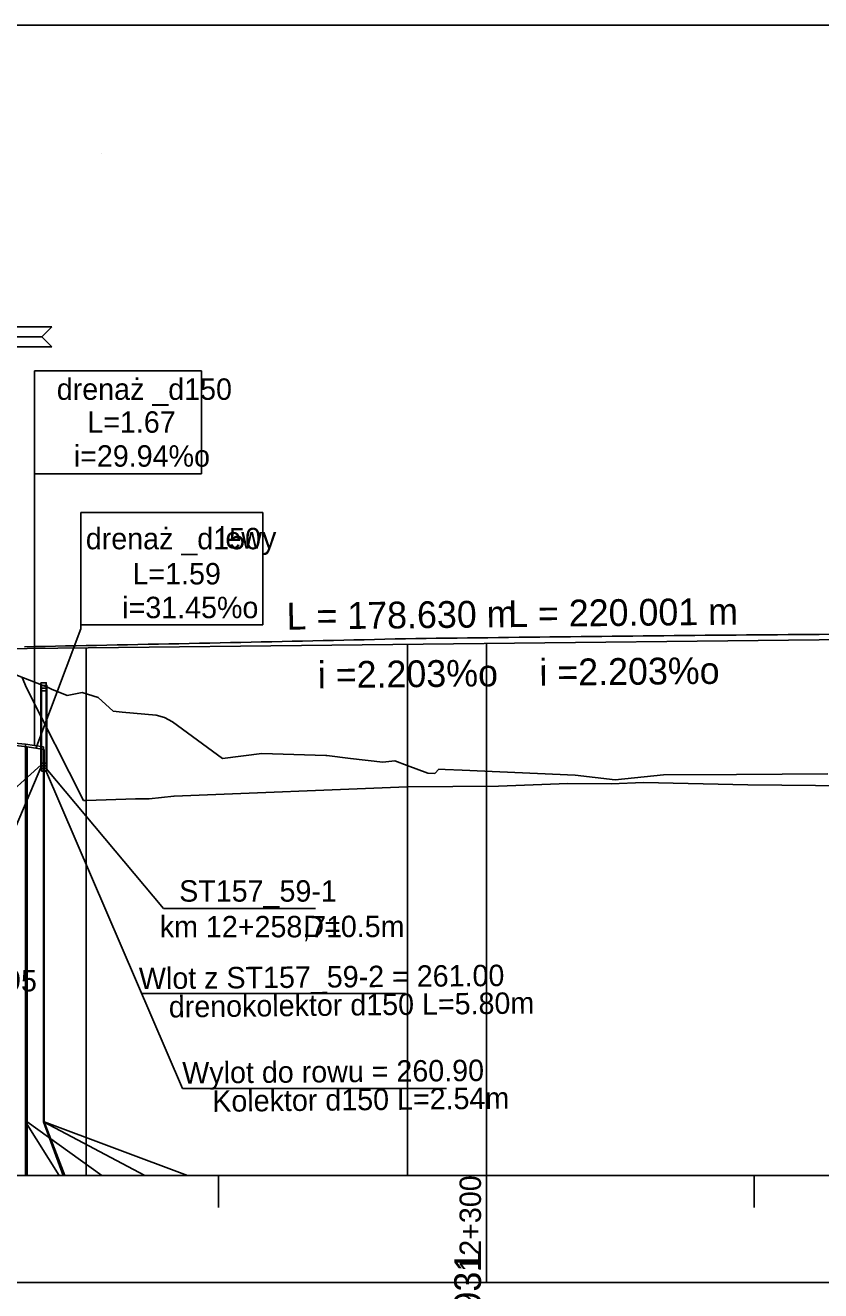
# Model space of a CAD drawing. Extents: x 6445630 to 6518227, y 5499240 to 5511716.
# Drawn here: x 6454288.2 to 6454362.4, y 5508230.5 to 5508348.6 of the extents above; entities that cross this region are included whole.
import ezdxf

# ---------------------------------------------------------------- set-up
doc = ezdxf.new("R2010")
doc.units = 0
for name, color, linetype in [('IR_default', 7, 'Continuous'), ('TOR_PROF-drenaze', 7, 'Continuous'), ('TOR_PROF-drenokolektory', 7, 'Continuous'), ('TOR_PROF-obiekty+opisy', 7, 'Continuous'), ('TOR_PROF-opisy glowne', 7, 'Continuous'), ('TOR_PROF-opisy pomocnicze', 7, 'Continuous'), ('TOR_PROF-studnie i osadniki', 7, 'Continuous'), ('TOR_PROF-tabelka-pochylenia proj T1', 7, 'Continuous'), ('TOR_PROF-tor istniejacy T2', 7, 'Continuous'), ('TOR_PROF-tor projektowany', 7, 'Continuous'), ('TOR_PROF-uklad odniesienia', 7, 'Continuous'), ('TOR_RAMKI-dodatkowe3', 7, 'Continuous'), ('TOR_RAMKI-MASKA WYCIECIA', 7, 'Continuous')]:
    doc.layers.add(name, color=color, linetype=linetype)

msp = doc.modelspace()

# ---------------------------------------------------------------- linework, layer by layer
at = {"layer": 'IR_default'}
msp.add_lwpolyline([(6454289.93, 5508281.04), (6454288.35, 5508281.29)], dxfattribs=at)
at = {"layer": 'TOR_PROF-drenaze'}
for points in [[(6454288.35, 5508281.29), (6454279.81, 5508282.29)], [(6454288.19, 5508281.54), (6454284.1, 5508281.91), (6454280.01, 5508282.29)], [(6454289.87, 5508281.29), (6454288.19, 5508281.54)]]:
    msp.add_lwpolyline(points, dxfattribs=at)
at = {"layer": 'TOR_PROF-drenokolektory'}
for points in [[(6454288.19, 5508281.54), (6454288.19, 5508246.29), (6454288.19, 5508241.29), (6454288.19, 5508241.29)], [(6454288.19, 5508281.54), (6454288.19, 5508246.29), (6454288.19, 5508241.29), (6454288.19, 5508241.29)], [(6454288.19, 5508281.54), (6454288.19, 5508246.29), (6454291.31, 5508241.29), (6454291.31, 5508241.29)], [(6454288.19, 5508281.54), (6454288.19, 5508246.29), (6454291.31, 5508241.29), (6454291.31, 5508241.29)], [(6454288.35, 5508281.29), (6454288.35, 5508246.29), (6454288.35, 5508241.29), (6454288.35, 5508241.29)], [(6454288.35, 5508281.29), (6454288.35, 5508246.29), (6454288.35, 5508241.29), (6454288.35, 5508241.29)], [(6454288.35, 5508281.29), (6454288.35, 5508246.29), (6454295.31, 5508241.29), (6454295.31, 5508241.29)], [(6454288.35, 5508281.29), (6454288.35, 5508246.29), (6454295.31, 5508241.29), (6454295.31, 5508241.29)], [(6454289.87, 5508281.29), (6454289.87, 5508246.29), (6454291.69, 5508241.29), (6454291.69, 5508241.29)], [(6454289.87, 5508281.29), (6454289.87, 5508246.29), (6454299.31, 5508241.29), (6454299.31, 5508241.29)], [(6454289.87, 5508281.05), (6454289.87, 5508246.29), (6454299.31, 5508241.29), (6454299.31, 5508241.29)], [(6454289.93, 5508281.04), (6454289.93, 5508246.29), (6454291.85, 5508241.29), (6454291.85, 5508241.29)], [(6454289.93, 5508281.04), (6454289.93, 5508246.29), (6454303.31, 5508241.29), (6454303.31, 5508241.29)], [(6454289.93, 5508281.04), (6454289.93, 5508246.29), (6454303.31, 5508241.29), (6454303.31, 5508241.29)]]:
    msp.add_lwpolyline(points, dxfattribs=at)
at = {"layer": 'TOR_PROF-obiekty+opisy'}
for p, q in [((6454295.31, 5508336.65), (6454295.31, 5508336.65)), ((6454289.03, 5508316.39), (6454304.61, 5508316.39)), ((6454289.03, 5508281.41), (6454289.03, 5508316.39)), ((6454304.61, 5508316.39), (6454304.61, 5508306.78)), ((6454304.61, 5508306.78), (6454289.03, 5508306.78)), ((6454293.35, 5508292.31), (6454293.35, 5508303.17)), ((6454293.35, 5508303.17), (6454310.35, 5508303.17)), ((6454310.35, 5508303.17), (6454310.35, 5508292.68)), ((6454289.14, 5508281.16), (6454293.35, 5508292.31)), ((6454310.35, 5508292.68), (6454293.35, 5508292.68)), ((6454289.65, 5508279.61), (6454275.54, 5508266.95)), ((6454289.71, 5508279.58), (6454280.55, 5508258.09)), ((6454290.12, 5508279.29), (6454301.07, 5508266.21)), ((6454290.05, 5508279.16), (6454302.83, 5508249.4)), ((6454301.07, 5508266.21), (6454315.25, 5508266.21)), ((6454299.02, 5508258.28), (6454323.67, 5508258.28)), ((6454302.83, 5508249.4), (6454327.48, 5508249.4))]:
    msp.add_line(p, q, dxfattribs=at)
for points in [[(6454290.65, 5508320.5), (6454289.72, 5508319.56), (6454284.4, 5508319.56), (6454284.4, 5508320.5), (6454290.65, 5508320.5)], [(6454290.65, 5508318.63), (6454289.72, 5508319.56), (6454284.4, 5508319.56), (6454284.4, 5508318.63), (6454290.65, 5508318.63)]]:
    msp.add_lwpolyline(points, dxfattribs=at)
at = {"layer": 'TOR_PROF-studnie i osadniki'}
for p, q in [((6454289.62, 5508287.29), (6454289.62, 5508279.29)), ((6454289.62, 5508287.29), (6454290.12, 5508287.29)), ((6454289.68, 5508287.04), (6454289.68, 5508279.04)), ((6454289.68, 5508287.04), (6454290.18, 5508287.04)), ((6454290.12, 5508287.29), (6454290.12, 5508279.29)), ((6454290.18, 5508287.04), (6454290.18, 5508279.04)), ((6454289.62, 5508279.29), (6454290.12, 5508279.29)), ((6454289.68, 5508279.04), (6454290.18, 5508279.04))]:
    msp.add_line(p, q, dxfattribs=at)
for points in [[(6454289.62, 5508287.29), (6454290.12, 5508287.29), (6454290.12, 5508286.79), (6454289.62, 5508286.79)], [(6454289.68, 5508287.04), (6454290.18, 5508287.04), (6454290.18, 5508286.54), (6454289.68, 5508286.54)], [(6454289.62, 5508279.79), (6454290.12, 5508279.79), (6454290.12, 5508279.29), (6454289.62, 5508279.29)], [(6454289.68, 5508279.54), (6454290.18, 5508279.54), (6454290.18, 5508279.04), (6454289.68, 5508279.04)]]:
    msp.add_lwpolyline(points, close=True, dxfattribs=at)
at = {"layer": 'TOR_PROF-tabelka-pochylenia proj T1'}
msp.add_lwpolyline([(6452331.21, 5508221.29), (6454631.21, 5508221.29), (6454631.21, 5508231.29), (6452331.21, 5508231.29)], close=True, dxfattribs=at)
at = {"layer": 'TOR_PROF-tor istniejacy T2'}
msp.add_lwpolyline([(6454363.25, 5508291.81), (6454362.28, 5508291.8), (6454361.31, 5508291.8), (6454360.35, 5508291.79), (6454359.38, 5508291.78), (6454358.41, 5508291.77), (6454357.44, 5508291.76), (6454356.48, 5508291.76), (6454355.51, 5508291.75), (6454354.54, 5508291.74), (6454353.58, 5508291.73), (6454352.61, 5508291.72), (6454351.64, 5508291.71), (6454350.68, 5508291.7), (6454349.71, 5508291.69), (6454348.74, 5508291.68), (6454347.78, 5508291.67), (6454346.81, 5508291.66), (6454345.85, 5508291.65), (6454344.88, 5508291.64), (6454343.91, 5508291.63), (6454342.95, 5508291.62), (6454341.98, 5508291.61), (6454341.02, 5508291.6), (6454340.05, 5508291.59), (6454339.08, 5508291.58), (6454338.12, 5508291.57), (6454337.15, 5508291.56), (6454336.19, 5508291.55), (6454335.22, 5508291.54), (6454334.26, 5508291.53), (6454333.29, 5508291.51), (6454332.33, 5508291.5), (6454331.36, 5508291.49), (6454330.4, 5508291.48), (6454329.44, 5508291.47), (6454328.47, 5508291.45), (6454327.51, 5508291.44), (6454326.54, 5508291.43), (6454325.58, 5508291.42), (6454324.62, 5508291.4), (6454323.65, 5508291.39), (6454322.69, 5508291.37), (6454321.73, 5508291.35), (6454320.77, 5508291.32), (6454319.81, 5508291.3), (6454318.85, 5508291.28), (6454317.89, 5508291.26), (6454316.93, 5508291.24), (6454315.97, 5508291.22), (6454315.01, 5508291.2), (6454314.05, 5508291.17), (6454313.09, 5508291.15), (6454312.13, 5508291.13), (6454311.17, 5508291.11), (6454310.2, 5508291.09), (6454309.24, 5508291.07), (6454308.28, 5508291.05), (6454307.32, 5508291.03), (6454306.36, 5508291.01), (6454305.4, 5508290.99), (6454304.44, 5508290.97), (6454303.47, 5508290.95), (6454302.51, 5508290.93), (6454301.55, 5508290.91), (6454300.59, 5508290.89), (6454299.63, 5508290.87), (6454298.67, 5508290.85), (6454297.7, 5508290.83), (6454296.74, 5508290.81), (6454295.78, 5508290.79), (6454294.82, 5508290.77), (6454293.86, 5508290.76), (6454292.9, 5508290.74), (6454291.93, 5508290.72), (6454290.97, 5508290.7), (6454290.01, 5508290.68), (6454289.05, 5508290.66), (6454288.09, 5508290.64)], dxfattribs=at)
at = {"layer": 'TOR_PROF-tor projektowany'}
for q in [(6454451.21, 5508292.26), (6454409.84, 5508291.81)]:
    msp.add_line((6454231.21, 5508289.84), q, dxfattribs=at)
for points in [[(6454293.84, 5508290.53), (6454293.84, 5508246.29), (6454293.84, 5508241.29), (6454293.84, 5508241.29)], [(6454293.84, 5508290.53), (6454293.84, 5508246.29), (6454293.84, 5508241.29), (6454293.84, 5508241.29)], [(6454293.84, 5508290.53), (6454293.84, 5508246.29), (6454293.84, 5508241.29), (6454293.84, 5508241.29)], [(6454293.84, 5508290.53), (6454293.84, 5508246.29), (6454293.84, 5508241.29), (6454293.84, 5508241.29)], [(6454293.84, 5508290.53), (6454293.84, 5508246.29), (6454293.84, 5508241.29), (6454293.84, 5508241.29)], [(6454323.84, 5508290.86), (6454323.84, 5508246.29), (6454323.84, 5508241.29), (6454323.84, 5508241.29)], [(6454323.84, 5508290.86), (6454323.84, 5508246.29), (6454323.84, 5508241.29), (6454323.84, 5508241.29)], [(6454323.84, 5508290.86), (6454323.84, 5508246.29), (6454323.84, 5508241.29), (6454323.84, 5508241.29)], [(6454323.84, 5508290.86), (6454323.84, 5508246.29), (6454323.84, 5508241.29), (6454323.84, 5508241.29)], [(6454323.84, 5508290.86), (6454323.84, 5508246.29), (6454323.84, 5508241.29), (6454323.84, 5508241.29)], [(6454331.21, 5508290.94), (6454331.21, 5508246.29), (6454331.21, 5508241.29), (6454331.21, 5508241.29)], [(6454331.21, 5508290.94), (6454331.21, 5508246.29), (6454331.21, 5508241.29), (6454331.21, 5508241.29)], [(6454331.21, 5508290.94), (6454331.21, 5508246.29), (6454331.21, 5508241.29), (6454331.21, 5508241.29)], [(6454331.21, 5508290.94), (6454331.21, 5508246.29), (6454331.21, 5508241.29), (6454331.21, 5508241.29)], [(6454331.21, 5508290.94), (6454331.21, 5508246.29), (6454331.21, 5508241.29), (6454331.21, 5508241.29)], [(6454331.21, 5508290.94), (6454331.21, 5508246.29), (6454331.21, 5508241.29), (6454331.21, 5508241.29)], [(6454331.21, 5508290.94), (6454331.21, 5508246.29), (6454331.21, 5508241.29), (6454331.21, 5508241.29)]]:
    msp.add_lwpolyline(points, dxfattribs=at)
at = {"layer": 'TOR_PROF-uklad odniesienia'}
for p, q in [((6452331.21, 5508241.29), (6454631.21, 5508241.29)), ((6454306.21, 5508238.29), (6454306.21, 5508241.29)), ((6454306.21, 5508238.29), (6454306.21, 5508241.29)), ((6454331.21, 5508231.29), (6454331.21, 5508241.29)), ((6454331.21, 5508231.29), (6454331.21, 5508241.29)), ((6454356.21, 5508238.29), (6454356.21, 5508241.29)), ((6454356.21, 5508238.29), (6454356.21, 5508241.29))]:
    msp.add_line(p, q, dxfattribs=at)
at = {"layer": 'TOR_RAMKI-dodatkowe3'}
for p, q in [((6454286.57, 5508288.3), (6454289.97, 5508286.97)), ((6454287.86, 5508287.76), (6454288.28, 5508286.82)), ((6454288.28, 5508286.82), (6454293.6, 5508276.29)), ((6454289.97, 5508286.97), (6454290.17, 5508286.9)), ((6454290.17, 5508286.9), (6454290.6, 5508286.67)), ((6454290.6, 5508286.67), (6454292.07, 5508286.09)), ((6454292.07, 5508286.09), (6454293.48, 5508286.38)), ((6454293.48, 5508286.38), (6454294.98, 5508285.92)), ((6454294.98, 5508285.92), (6454296.38, 5508284.62)), ((6454296.38, 5508284.62), (6454297.21, 5508284.53)), ((6454297.21, 5508284.53), (6454300.37, 5508284.26)), ((6454300.37, 5508284.26), (6454301.17, 5508284.05)), ((6454301.17, 5508284.05), (6454301.91, 5508283.65)), ((6454301.91, 5508283.65), (6454306.58, 5508280.2)), ((6454306.58, 5508280.2), (6454310.24, 5508280.69)), ((6454310.24, 5508280.69), (6454316.22, 5508280.48)), ((6454316.22, 5508280.48), (6454316.28, 5508280.49)), ((6454316.28, 5508280.49), (6454316.32, 5508280.49)), ((6454316.32, 5508280.49), (6454316.33, 5508280.49)), ((6454316.33, 5508280.49), (6454318.52, 5508280.21)), ((6454318.52, 5508280.21), (6454321.56, 5508279.87)), ((6454321.56, 5508279.87), (6454322.67, 5508280)), ((6454322.67, 5508280), (6454323.82, 5508279.55)), ((6454323.82, 5508279.55), (6454325.75, 5508278.86)), ((6454325.75, 5508278.86), (6454326.41, 5508278.82)), ((6454326.41, 5508278.82), (6454326.76, 5508279.22)), ((6454326.76, 5508279.22), (6454327.36, 5508279.19)), ((6454327.36, 5508279.19), (6454328.95, 5508279.13)), ((6454328.95, 5508279.13), (6454339.51, 5508278.66)), ((6454339.51, 5508278.66), (6454343.24, 5508278.23)), ((6454343.24, 5508278.23), (6454347.76, 5508278.7)), ((6454347.76, 5508278.7), (6454354.57, 5508278.72)), ((6454354.57, 5508278.72), (6454363.1, 5508278.78)), ((6454302.05, 5508276.69), (6454323.81, 5508277.58)), ((6454323.81, 5508277.58), (6454332.33, 5508277.63)), ((6454332.33, 5508277.63), (6454338.82, 5508277.87)), ((6454338.82, 5508277.87), (6454342.85, 5508277.86)), ((6454342.85, 5508277.86), (6454345.88, 5508277.97)), ((6454345.88, 5508277.97), (6454355.61, 5508277.77)), ((6454355.61, 5508277.77), (6454366.36, 5508277.64)), ((6454293.6, 5508276.29), (6454293.88, 5508276.29)), ((6454293.88, 5508276.29), (6454293.89, 5508276.29)), ((6454293.89, 5508276.29), (6454298.44, 5508276.45)), ((6454298.44, 5508276.45), (6454299.74, 5508276.46)), ((6454299.74, 5508276.46), (6454302.04, 5508276.69)), ((6454302.04, 5508276.69), (6454302.05, 5508276.69))]:
    msp.add_line(p, q, dxfattribs=at)
at = {"layer": 'TOR_RAMKI-MASKA WYCIECIA'}
msp.add_lwpolyline([(6452261.34, 5508061.65), (6454661.34, 5508061.65), (6454661.34, 5508348.65), (6452261.34, 5508348.65)], close=True, dxfattribs=at)

# ---------------------------------------------------------------- texts
at = {"layer": 'TOR_PROF-drenaze'}
for s, p in [('drenaż _d150', (6454291.1, 5508313.69)), ('L=1.67', (6454293.95, 5508310.62)), ('i=29.94%o', (6454292.69, 5508307.45)), ('drenaż _d150', (6454293.81, 5508299.74)), ('lewy', (6454306.25, 5508299.81)), ('L=1.59', (6454298.17, 5508296.46)), ('i=31.45%o', (6454297.21, 5508293.31))]:
    msp.add_text(s, height=2, dxfattribs=at).set_placement(p)
at = {"layer": 'TOR_PROF-opisy glowne'}
for s, p in [('ST157_59-1', (6454302.53, 5508266.85)), ('km 12+258,71', (6454300.72, 5508263.52)), ('D=0.5m', (6454314.13, 5508263.54))]:
    msp.add_text(s, height=2, dxfattribs=at).set_placement(p)
at = {"layer": 'TOR_PROF-opisy pomocnicze'}
for s, height, rotation, p in [('L = 178.630 m', 2.5, 0.631, (6454312.57, 5508292.24)), ('L = 220.001 m', 2.5, 0.631, (6454333.25, 5508292.47)), ('  i =2.203%o', 2.5, 0.631, (6454313.63, 5508286.75)), ('  i =2.203%o', 2.5, 0.631, (6454334.32, 5508286.98)), ('Wylot do ST157_59-1 = 260.95', 2, 359.1003, (6454252.14, 5508259.04)), ('Wlot z ST157_59-2 = 261.00', 2, 0.4945, (6454298.78, 5508258.68)), ('drenokolektor d150 L=5.80m', 2, 0.621, (6454301.57, 5508256.04)), ('Wylot do rowu = 260.90', 2, 0.4945, (6454302.83, 5508249.87)), ('Kolektor d150 L=2.54m', 2, 0.621, (6454305.63, 5508247.23))]:
    msp.add_text(s, height=height, rotation=rotation, dxfattribs=at).set_placement(p)
at = {"layer": 'TOR_PROF-tabelka-pochylenia proj T1'}
msp.add_text('262.931', height=2.5, rotation=90, dxfattribs=at).set_placement((6454330.71, 5508222.09))
at = {"layer": 'TOR_PROF-uklad odniesienia'}
msp.add_text('12+300', height=2, rotation=90, dxfattribs=at).set_placement((6454330.71, 5508232.31))
msp.add_text('12+300', height=2, rotation=90, dxfattribs=at).set_placement((6454330.71, 5508232.31))

doc.saveas('drawing.dxf')
